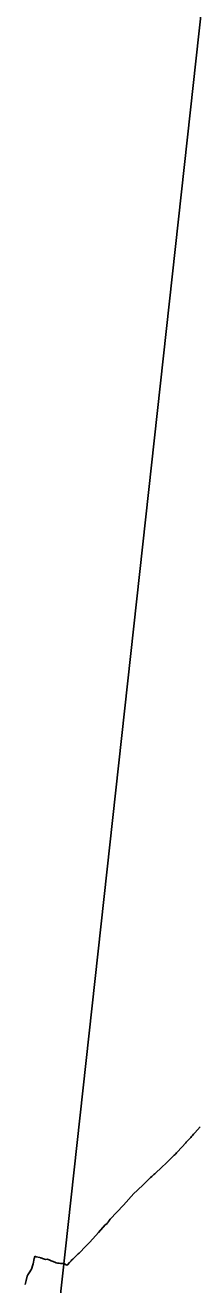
# Model space of a CAD drawing. Extents: x -678204 to -526855, y -1228851 to -1110393.
# Drawn here: x -601008 to -600114, y -1177626 to -1170991 of the extents above; entities that cross this region are included whole.
import ezdxf

# ---------------------------------------------------------------- set-up
doc = ezdxf.new("R2010")
doc.units = 0
for name, color, linetype in [('00_n_cyklo prujezdne rekreacni vedlejsi', 7, 'Continuous'), ('00_n_cyklo studie rekreacni vedlejsi', 7, 'Continuous'), ('00_n_cyklo trasovani rekreacni vedlejsi', 7, 'Continuous'), ('_HELP BIG', 7, 'Continuous')]:
    doc.layers.add(name, color=color, linetype=linetype)

msp = doc.modelspace()

# ---------------------------------------------------------------- linework, layer by layer
at = {"layer": '00_n_cyklo prujezdne rekreacni vedlejsi'}
for p, q in [((-600960.1, -1177486.9), (-600965.6, -1177514.7)), ((-600959.8, -1177478.2), (-600959.7, -1177480.6))]:
    msp.add_line(p, q, dxfattribs=at)
for points in [[(-600965.6, -1177514.7), (-600967.3, -1177521.6), (-600974.9, -1177543.6), (-600987.2, -1177562.9), (-600993.9, -1177573.6), (-600997, -1177581.3), (-601003, -1177604), (-601008, -1177625.2)], [(-600959.8, -1177477.8), (-600955.5, -1177477.7)], [(-600950.2, -1177478.2), (-600930.9, -1177483)], [(-600925.9, -1177484.5), (-600911.1, -1177489.8), (-600900.6, -1177492.2), (-600889.6, -1177491.2)], [(-600877.2, -1177496.9), (-600889.7, -1177491.2)], [(-600850.9, -1177507.5), (-600865.3, -1177502)], [(-600812.5, -1177512.9), (-600822.4, -1177512.9)]]:
    msp.add_lwpolyline(points, dxfattribs=at)
for centre, radius, start, end in [((-600984.6, -1177482.1), 25, 348.80735, 3.53346), ((-600973.5, -1177479.1), 13.8, 3.53346, 5.35322), ((-600955, -1177497.6), 20, 76.12444, 91.59184), ((-600942.9, -1177531.5), 50, 70.21088, 76.12444), ((-600793.4, -1177315.3), 200, 245.23409, 248.92809), ((-600822.1, -1177432.9), 80, 248.92809, 269.75608), ((-600812.6, -1177537.9), 25, 79.79828, 89.75608)]:
    msp.add_arc(centre, radius, start, end, dxfattribs=at)
at = {"layer": '00_n_cyklo studie rekreacni vedlejsi'}
for points in [[(-600120.1, -1176832.2), (-600126.5, -1176839.7)], [(-600085.8, -1176793.9), (-600113.9, -1176825.2)], [(-600161.9, -1176877.9), (-600205.5, -1176925.8), (-600207, -1176927.5)], [(-600144.4, -1176859.3), (-600152.4, -1176867.7)], [(-600222.2, -1176943.1), (-600262, -1176982.4), (-600291.5, -1177010.6), (-600319.4, -1177036)], [(-600329.7, -1177045.1), (-600335.4, -1177050)], [(-600358.1, -1177070.8), (-600383.3, -1177095.3), (-600418.3, -1177129), (-600435.3, -1177145.6), (-600490.3, -1177206)], [(-600490.3, -1177206), (-600559.2, -1177280.7), (-600565.8, -1177287.9)], [(-600586, -1177310.3), (-600622.3, -1177350.4)], [(-600576.7, -1177303.1), (-600583, -1177307.6)], [(-600568.8, -1177292.4), (-600570.7, -1177296)], [(-600622.3, -1177350.4), (-600667.7, -1177400.8), (-600693.3, -1177428.4), (-600718.6, -1177454.3)], [(-600791.1, -1177521.2), (-600800.6, -1177516)], [(-600773.7, -1177507.7), (-600785, -1177520.2)], [(-600728, -1177463.6), (-600757, -1177490.8)]]:
    msp.add_lwpolyline(points, dxfattribs=at)
for centre, radius, start, end in [((-600505, -1176513), 500, 316.14893, 319.19447), ((-599741.6, -1177159), 500, 138.11878, 139.19447), ((-599791.8, -1177214.1), 500, 136.14893, 137.74721), ((-600573.3, -1176587.1), 500, 314.60321, 317.10494), ((-600009.3, -1177429), 500, 130.6974, 134.23585), ((-600655.7, -1176666), 500, 310.6974, 312.26496), ((-600571.1, -1177323.8), 20, 126.17631, 137.78119), ((-600588.5, -1177287), 20, 306.17631, 332.96984), ((-600551, -1177301.5), 20, 137.51417, 152.96984), ((-600933.2, -1177244.7), 300, 313.15353, 315.66908), ((-600812.6, -1177537.9), 25, 61.24357, 79.39423), ((-600788.7, -1177516.8), 5, 241.24357, 317.69318), ((-600551.8, -1177709.6), 300, 133.15351, 137.69318), ((-600962.2, -1177271.9), 300, 313.15351, 313.15353)]:
    msp.add_arc(centre, radius, start, end, dxfattribs=at)
at = {"layer": '00_n_cyklo trasovani rekreacni vedlejsi'}
for p, q in [((-600960.1, -1177486.9), (-600965.6, -1177514.7)), ((-600959.8, -1177478.2), (-600959.7, -1177480.6))]:
    msp.add_line(p, q, dxfattribs=at)
for points in [[(-600120.1, -1176832.2), (-600126.5, -1176839.7)], [(-600085.8, -1176793.9), (-600113.9, -1176825.2)], [(-600161.9, -1176877.9), (-600205.5, -1176925.8), (-600207, -1176927.5)], [(-600144.4, -1176859.3), (-600152.4, -1176867.7)], [(-600222.2, -1176943.1), (-600262, -1176982.4), (-600291.5, -1177010.6), (-600319.4, -1177036)], [(-600329.7, -1177045.1), (-600335.4, -1177050)], [(-600358.1, -1177070.8), (-600383.3, -1177095.3), (-600418.3, -1177129), (-600435.3, -1177145.6), (-600490.3, -1177206)], [(-600490.3, -1177206), (-600559.2, -1177280.7), (-600565.8, -1177287.9)], [(-600586, -1177310.3), (-600622.3, -1177350.4)], [(-600576.7, -1177303.1), (-600583, -1177307.6)], [(-600568.8, -1177292.4), (-600570.7, -1177296)], [(-600622.3, -1177350.4), (-600667.7, -1177400.8), (-600693.3, -1177428.4), (-600718.6, -1177454.3)], [(-600965.6, -1177514.7), (-600967.3, -1177521.6), (-600974.9, -1177543.6), (-600987.2, -1177562.9), (-600993.9, -1177573.6), (-600997, -1177581.3), (-601003, -1177604), (-601008, -1177625.2)], [(-600959.8, -1177477.8), (-600955.5, -1177477.7)], [(-600950.2, -1177478.2), (-600930.9, -1177483)], [(-600925.9, -1177484.5), (-600911.1, -1177489.8), (-600900.6, -1177492.2), (-600889.6, -1177491.2)], [(-600877.2, -1177496.9), (-600889.7, -1177491.2)], [(-600850.9, -1177507.5), (-600865.3, -1177502)], [(-600812.5, -1177512.9), (-600822.4, -1177512.9)], [(-600791.1, -1177521.2), (-600800.6, -1177516)], [(-600773.7, -1177507.7), (-600785, -1177520.2)], [(-600728, -1177463.6), (-600757, -1177490.8)]]:
    msp.add_lwpolyline(points, dxfattribs=at)
for centre, radius, start, end in [((-600505, -1176513), 500, 316.14893, 319.19447), ((-599741.6, -1177159), 500, 138.11878, 139.19447), ((-599791.8, -1177214.1), 500, 136.14893, 137.74721), ((-600573.3, -1176587.1), 500, 314.60321, 317.10494), ((-600009.3, -1177429), 500, 130.6974, 134.23585), ((-600655.7, -1176666), 500, 310.6974, 312.26496), ((-600571.1, -1177323.8), 20, 126.17631, 137.78119), ((-600588.5, -1177287), 20, 306.17631, 332.96984), ((-600551, -1177301.5), 20, 137.51417, 152.96984), ((-600933.2, -1177244.7), 300, 313.15353, 315.66908), ((-600984.6, -1177482.1), 25, 348.80735, 3.53346), ((-600973.5, -1177479.1), 13.8, 3.53346, 5.35322), ((-600955, -1177497.6), 20, 76.12444, 91.59184), ((-600942.9, -1177531.5), 50, 70.21088, 76.12444), ((-600793.4, -1177315.3), 200, 245.23409, 248.92809), ((-600822.1, -1177432.9), 80, 248.92809, 269.75608), ((-600812.6, -1177537.9), 25, 79.79828, 89.75608), ((-600812.6, -1177537.9), 25, 61.24357, 79.39423), ((-600788.7, -1177516.8), 5, 241.24357, 317.69318), ((-600551.8, -1177709.6), 300, 133.15351, 137.69318), ((-600962.2, -1177271.9), 300, 313.15351, 313.15353)]:
    msp.add_arc(centre, radius, start, end, dxfattribs=at)
at = {"layer": '_HELP BIG'}
msp.add_lwpolyline([(-572713.2, -1182415), (-601000.5, -1179308.8), (-598788.5, -1159163.8), (-570501.1, -1162270)], close=True, dxfattribs=at)

doc.saveas('drawing.dxf')
